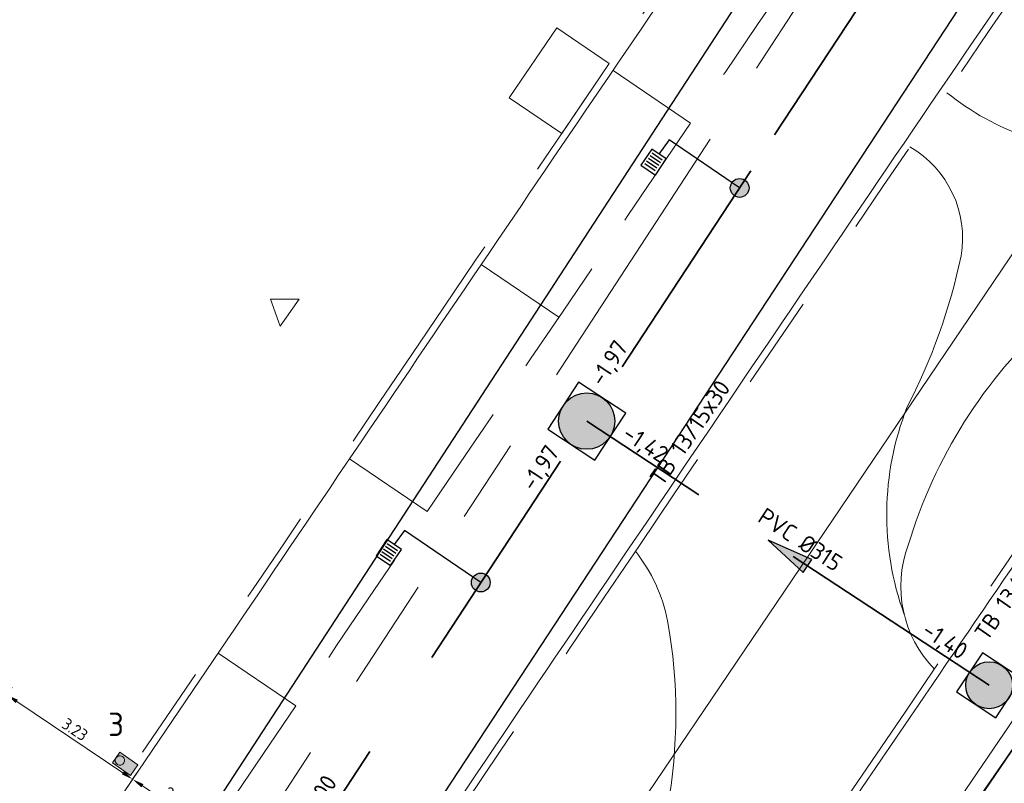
# Model space of a CAD drawing. Header units: metres. Extents: x 92403 to 95147, y 464428 to 465602.
# Tile 440 of 568: x 93240 to 93261, y 465078 to 465095. Entities that reach past the tile are written whole.
import ezdxf
from ezdxf.enums import TextEntityAlignment as Align

# ---------------------------------------------------------------- set-up
doc = ezdxf.new("R2010")
doc.units = ezdxf.units.M
for name, pattern in [('DASHED', [0.75, 0.5, -0.25]), ('RI-DRAINAGE', [19.2, 6, -1.8, 1.8, -1.8, 2.4, -1.8, 1.8, -1.8]), ('RI-GWA', [18.45, 6, -1.8, 1.75, -1.8, 1.75, -1.8, 1.75, -1.8]), ('RI-HWA', [7.4, 5, -2.4]), ('RI-HWA_KOLKAANSLUITING', [4.3, 2.5, -1.8]), ('VH-TROTTOIRBAND', [15, 5, -2, 2, -2, 2, -2])]:
    doc.linetypes.add(name, pattern=pattern)
doc.layers.get('0').update_dxf_attribs({"linetype": 'CONTINUOUS'})
doc.layers.get('Defpoints').update_dxf_attribs({"linetype": 'CONTINUOUS'})
for name, color, linetype, lineweight, true_color in [('B-OI-RI-GWA_TRANSPORTLEIDING-G', 7, 'RI-GWA', 18, 0xff8400), ('B-XX-KL-ET_LS_OV_LICHTMAST-S', 7, 'CONTINUOUS', 9, 0xff0026), ('N-OI-RI-DRAINAGE_DRAIN_PVC-G', 7, 'RI-DRAINAGE', 18, 0x00ff04), ('N-OI-RI-HWA_RIOOLPUT_INSPECTIEPUT-S', 7, 'CONTINUOUS', 25, 0x007bff), ('N-OI-RI-HWA_STROOMRICHTING-S', 7, 'CONTINUOUS', 25, 0x007bff), ('N-OI-RI-HWA_TRANSPORTLEIDING-G', 7, 'RI-HWA', 35, 0x007bff)]:
    doc.layers.add(name, color=color, linetype=linetype, lineweight=lineweight, true_color=true_color)
for name, color, linetype, lineweight in [('B-RO-OG-TOPOGRAFIE_BEBOUWING_ENTREE-S', 7, 'CONTINUOUS', 5), ('B-WE-RI-VOLSCHUIMEN-G', 130, 'RI-VOLSCHUIMEN', 18), ('B-WE-VH-VERHARDING_FUNDERING-G', 252, 'CONTINUOUS', 18), ('N-RO-GR-BEPLANTING_CULTUUR_PLANTVAK HEESTERS', 78, 'CONTINUOUS', 9), ('N-RO-GR-BEPLANTING_CULTUUR_PLANTVAK vaste planten', 58, 'CONTINUOUS', 9), ('N-RO-VH-KANTOPSLUITING_ELEMENT_STALENSTRIP-G', 7, 'CONTINUOUS', 9), ('N-RO-VW-MARKERING-G', 7, 'CONTINUOUS', 9), ('N-WE-GW-ONTGRAVING-V', 2, 'CONTINUOUS', 30), ('N-WE-IE-MEUBILAIR_WEGMEUBILAIR_LICHTMAST-T25', 7, 'CONTINUOUS', 25), ('N-WE-RI-HWA_HULPSTUK-S', 150, 'CONTINUOUS', 25), ('N-WE-RI-HWA_KOLK_STRAATKOLK-S', 150, 'CONTINUOUS', 25), ('N-WE-RI-HWA_KOLKAANSLUITING-G', 150, 'RI-HWA_KOLKAANSLUITING', 25), ('N-WE-VH-KANTOPSLUITING_TROTTOIRBAND-G', 7, 'VH-TROTTOIRBAND', 35), ('N-WE-VH-KANTOPSLUITING_TROTTOIRBAND_130 150-T18', 10, 'CONTINUOUS', 18), ('N-WE-VH-KANTOPSLUITING_VOORKANTBAND-G', 50, 'CONTINUOUS', 35), ('X-XX-AL-M', 7, 'CONTINUOUS', 18)]:
    doc.layers.add(name, color=color, linetype=linetype, lineweight=lineweight)
doc.styles.add('NLCS-ISO', font='NLCS-ISO.ttf')
doc.styles.add('NLCS-ISO-M100-T25', font='NLCS-ISO.ttf', dxfattribs={"height": 0.25})
doc.styles.add('NLCS-ISO-M200-T18', font='NLCS-ISO.ttf', dxfattribs={"height": 0.36})
doc.styles.add('NLCS-ISO-M200-T25', font='NLCS-ISO.ttf', dxfattribs={"height": 0.5})
doc.linetypes.add('RI-VOLSCHUIMEN', pattern='A,0,[50,NLCS.SHX,S=0.5,R=0,X=0,Y=0],4', length=4)
doc.dimstyles.new('NLCS-M100-T25-PIJL_L2_H1', dxfattribs={"dimscale": 0.1, "dimtxt": 2.5, "dimasz": 2.5, "dimexe": 2, "dimexo": 2, "dimgap": 0.7, "dimtad": 1, "dimzin": 0, "dimdsep": 46, "dimtxsty": 'NLCS-ISO-M100-T25', "dimcen": 0, "dimdle": 2, "dimclrd": 256, "dimclre": 256, "dimclrt": 256, "dimadec": 1, "dimazin": 0, "dimtfac": 1, "dimtdec": 3, "dimtofl": 0, "dimtmove": 0, "dimatfit": 3, "dimfxl": 2, "dimfxlon": 1, "dimtfillclr": 256, "dimtolj": 1, "dimtzin": 0, "dimlwd": -1, "dimlwe": -1, "dimarcsym": 0})

# ---------------------------------------------------------------- blocks, each defined once
blk = doc.blocks.new('lichtmast + lumia')
at = {"linetype": 'Continuous', "true_color": 0xffffff}
h = blk.add_hatch(color=7, dxfattribs=at)
h.dxf.hatch_style = 1
h.paths.add_polyline_path([(0.168, 0.014), (-0.144, 0.366), (-0.353, 0.18), (-0.041, -0.172)])
at = {"color": 18, "true_color": 0x000000}
blk.add_lwpolyline([(0.168, 0.014), (-0.144, 0.366), (-0.353, 0.18), (-0.041, -0.172)], close=True, dxfattribs=at)
at = {"color": 18, "linetype": 'Continuous', "true_color": 0x000000}
blk.add_lwpolyline([(0.101, 0, 1), (-0.101, 0, 1), (0.101, 0)], format="xyb", close=True, dxfattribs=at)
blk = doc.blocks.new('SRO-BEBOUWING_ENTREE')
blk.add_lwpolyline([(0, 0.35), (0, -0.35), (0.5, 0)], close=True)
blk = doc.blocks.new('*D20')
at = {"layer": 'Defpoints', "color": 0, "transparency": 16777216}
for p in [(93242.397, 465078.354), (93242.397, 465078.354), (93244.057, 465077.239)]:
    blk.add_point(p, dxfattribs=at)
at = {"layer": 'X-XX-AL-M', "transparency": 16777216}
for p, q in [((93242.397, 465078.354), (93242.286, 465078.188)), ((93243.85, 465077.378), (93242.605, 465078.215)), ((93244.057, 465077.239), (93243.946, 465077.073))]:
    blk.add_line(p, q, dxfattribs=at)
for points in [[(93242.628, 465078.25), (93242.581, 465078.18), (93242.397, 465078.354)], [(93243.873, 465077.413), (93243.826, 465077.344), (93244.057, 465077.239)]]:
    blk.add_solid(points, dxfattribs=at)
at = {"layer": 'X-XX-AL-M', "transparency": 16777216, "insert": (93243.336, 465077.959), "char_height": 0.25, "attachment_point": 5, "rotation": 326.1061, "style": 'NLCS-ISO-M100-T25'}
blk.add_mtext('\\A1;2.00', dxfattribs=at)
blk = doc.blocks.new('*D21')
at = {"layer": 'Defpoints', "color": 0, "transparency": 16777216}
for p in [(93239.719, 465080.154), (93239.719, 465080.154), (93242.397, 465078.354)]:
    blk.add_point(p, dxfattribs=at)
at = {"layer": 'X-XX-AL-M', "transparency": 16777216}
for p, q in [((93239.719, 465080.154), (93239.83, 465080.32)), ((93242.19, 465078.494), (93239.926, 465080.014)), ((93242.397, 465078.354), (93242.509, 465078.52))]:
    blk.add_line(p, q, dxfattribs=at)
for points in [[(93239.949, 465080.049), (93239.903, 465079.98), (93239.719, 465080.154)], [(93242.213, 465078.528), (93242.166, 465078.459), (93242.397, 465078.354)]]:
    blk.add_solid(points, dxfattribs=at)
at = {"layer": 'X-XX-AL-M', "transparency": 16777216, "insert": (93241.167, 465079.416), "char_height": 0.25, "attachment_point": 5, "rotation": 326.1061, "style": 'NLCS-ISO-M100-T25'}
blk.add_mtext('\\A1;3.23', dxfattribs=at)
blk = doc.blocks.new('STRAATKOLK 415X375')
at = {"layer": 'N-WE-RI-HWA_KOLK_STRAATKOLK-S', "flags": 128}
blk.add_lwpolyline([(-0.415, 0), (0, 0), (0, 0.375), (-0.415, 0.375)], close=True, dxfattribs=at)
for points in [[(-0.344, 0.055), (-0.344, 0.32)], [(-0.275, 0.055), (-0.275, 0.32)], [(-0.207, 0.055), (-0.207, 0.32)], [(-0.137, 0.055), (-0.137, 0.32)], [(-0.068, 0.055), (-0.068, 0.32)]]:
    blk.add_lwpolyline(points, dxfattribs=at)
blk = doc.blocks.new('*U262')
at = {"ltscale": 0.1}
blk.add_hatch(color=256, dxfattribs=at).paths.add_polyline_path([(2.5, 0), (-2.5, -0.83), (-2.5, 0.83)])
at = {"ltscale": 0.1, "flags": 128}
blk.add_lwpolyline([(2.5, 0), (-2.5, -0.83), (-2.5, 0.83)], close=True, dxfattribs=at)
at = {"ltscale": 0.1, "style": 'NLCS-ISO'}
for tag, p in [('BOBL', (-78.83, 0)), ('MAT', (-0.5, 0.5))]:
    blk.add_attdef(tag, text='', height=1.8, dxfattribs=at).set_placement(p, align=Align.BOTTOM_RIGHT)
for tag, p in [('DIA', (0.5, 0.5)), ('BOBR', (42.88, 0))]:
    blk.add_attdef(tag, text='', height=1.8, dxfattribs=at).set_placement(p, align=Align.BOTTOM_LEFT)
blk.add_attdef('JVA', text='', height=1.8, dxfattribs=at).set_placement((0, -1), align=Align.TOP_CENTER)
at = {"ltscale": 0.1, "style": 'NLCS-ISO', "flags": 1}
blk.add_attdef('PUTNR-L', text='', height=1.8, dxfattribs=at).set_placement((-0.82, -5.89), align=Align.BOTTOM_RIGHT)
blk.add_attdef('PUTNR-L', text='', height=1.8, dxfattribs=at).set_placement((1.95, -5.77), align=Align.BOTTOM_LEFT)
blk = doc.blocks.new('SRI-HULP_INLAAT_KOLK-SO')
h = blk.add_hatch(color=256)
edge = h.paths.add_edge_path()
edge.add_arc((0, 0), 1, 0, 360)
blk.add_circle((0, 0), 1)
blk = doc.blocks.new('N-SRI-PUT_HWA-SO')
h = blk.add_hatch(color=256)
h.dxf.hatch_style = 1
h.paths.add_polyline_path([(-2, 0, 1), (2, 0, 1)])
at = {"lineweight": -3, "flags": 128}
blk.add_lwpolyline([(-2, -2), (2, -2), (2, 2), (-2, 2)], close=True, dxfattribs=at)
at = {"lineweight": -3}
blk.add_circle((0, 0), 2, dxfattribs=at)
blk = doc.blocks.new('*U920')
at = {"ltscale": 0.1}
blk.add_hatch(color=256, dxfattribs=at).paths.add_polyline_path([(2.5, 0), (-2.5, -0.83), (-2.5, 0.83)])
at = {"ltscale": 0.1, "flags": 128}
blk.add_lwpolyline([(2.5, 0), (-2.5, -0.83), (-2.5, 0.83)], close=True, dxfattribs=at)
at = {"ltscale": 0.1, "style": 'NLCS-ISO'}
for tag, p in [('BOBL', (-60.63, 0)), ('MAT', (-0.5, 0.5))]:
    blk.add_attdef(tag, text='', height=1.8, dxfattribs=at).set_placement(p, align=Align.BOTTOM_RIGHT)
for tag, p in [('DIA', (0.5, 0.5)), ('BOBR', (23.5, 0))]:
    blk.add_attdef(tag, text='', height=1.8, dxfattribs=at).set_placement(p, align=Align.BOTTOM_LEFT)
blk.add_attdef('JVA', text='', height=1.8, dxfattribs=at).set_placement((0, -1), align=Align.TOP_CENTER)
at = {"ltscale": 0.1, "style": 'NLCS-ISO', "flags": 1}
blk.add_attdef('PUTNR-L', text='', height=1.8, dxfattribs=at).set_placement((-0.82, -5.89), align=Align.BOTTOM_RIGHT)
blk.add_attdef('PUTNR-L', text='', height=1.8, dxfattribs=at).set_placement((1.95, -5.77), align=Align.BOTTOM_LEFT)
blk = doc.blocks.new('*U921')
at = {"ltscale": 0.1}
blk.add_hatch(color=256, dxfattribs=at).paths.add_polyline_path([(-2.5, 0), (2.5, -0.83), (2.5, 0.83)])
at = {"ltscale": 0.1, "flags": 128}
blk.add_lwpolyline([(-2.5, 0), (2.5, -0.83), (2.5, 0.83)], close=True, dxfattribs=at)
at = {"ltscale": 0.1, "style": 'NLCS-ISO'}
for tag, p in [('BOBL', (-16.54, 0)), ('MAT', (-0.5, 0.5))]:
    blk.add_attdef(tag, text='', height=1.8, dxfattribs=at).set_placement(p, align=Align.BOTTOM_RIGHT)
for tag, p in [('DIA', (0.5, 0.5)), ('BOBR', (16.55, 0))]:
    blk.add_attdef(tag, text='', height=1.8, dxfattribs=at).set_placement(p, align=Align.BOTTOM_LEFT)
blk.add_attdef('JVA', text='', height=1.8, dxfattribs=at).set_placement((0, -1), align=Align.TOP_CENTER)
at = {"ltscale": 0.1, "style": 'NLCS-ISO', "flags": 1}
blk.add_attdef('PUTNR-L', text='', height=1.8, dxfattribs=at).set_placement((-0.82, -5.89), align=Align.BOTTOM_RIGHT)
blk.add_attdef('PUTNR-L', text='', height=1.8, dxfattribs=at).set_placement((1.95, -5.77), align=Align.BOTTOM_LEFT)

msp = doc.modelspace()

# ---------------------------------------------------------------- linework, layer by layer
at = {"layer": 'B-OI-RI-GWA_TRANSPORTLEIDING-G'}
msp.add_lwpolyline([(93446.043344, 465256.115521), (93414.928619, 465230.784301), (93385.545, 465207.335), (93345.02, 465172.545), (93309.939, 465138.03), (93281.489, 465106.16), (93272.55, 465095.75), (93246.12, 465056.88), (93231.409, 465035.78), (93221.1, 465020.839), (93190.047, 464975.644), (93154.17, 464931), (93110.8, 464886.38), (93068.919, 464854.632), (93060.958017, 464850.622994)], dxfattribs=at)
at = {"layer": 'B-WE-RI-VOLSCHUIMEN-G'}
msp.add_lwpolyline([(93063.79391, 464858.067854), (93085.815291, 464873.892955), (93110.438716, 464895.149627), (93150.607152, 464937.709527), (93167.824566, 464958.685428), (93187.119711, 464983.35655), (93228.287939, 465040.980003), (93267.040461, 465098.248488)], dxfattribs=at)
at = {"layer": 'B-WE-VH-VERHARDING_FUNDERING-G', "lineweight": 13, "flags": 128}
msp.add_lwpolyline([(93445.822371, 465256.386945), (93414.70897, 465231.056803), (93385.321779, 465207.604651), (93344.783003, 465172.802825), (93309.685451, 465138.27154), (93281.225658, 465106.390569), (93272.271639, 465095.963079), (93245.831721, 465057.078493), (93231.121404, 465035.979473), (93220.811724, 465021.037488), (93189.76596, 464975.853018), (93153.907518, 464931.232111), (93110.567471, 464886.642928), (93068.733035, 464854.930226), (93060.800581, 464850.935601)], dxfattribs=at)
at = {"layer": 'N-OI-RI-DRAINAGE_DRAIN_PVC-G', "flags": 128}
msp.add_lwpolyline([(93085.810838, 464868.712617), (93083.999667, 464867.318786), (93077.569115, 464875.204006), (93112.448972, 464904.002739), (93144.958362, 464937.716867), (93179.40523, 464980.983312), (93211.015025, 465025.284543), (93236.748188, 465064.451684), (93262.771855, 465104.36421), (93226.947519, 465135.184441), (93186.423425, 465165.431006), (93177.677718, 465156.184343), (93156.563325, 465121.91281), (93138.602154, 465091.157835)], dxfattribs=at)
at = {"layer": 'N-OI-RI-HWA_TRANSPORTLEIDING-G', "flags": 128}
for points in [[(93256.076869, 465092.085969), (93263.354364, 465103.175266)], [(93236.590047, 465062.392352), (93256.076869, 465092.085969)], [(93260.651212, 465080.35753), (93252.07398, 465085.98645)]]:
    msp.add_lwpolyline(points, dxfattribs=at)
at = {"layer": 'N-RO-GR-BEPLANTING_CULTUUR_PLANTVAK HEESTERS', "lineweight": 9, "flags": 128}
for points in [[(93259.484467, 465080.703887, -0.289434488), (93258.925593, 465083.34153, -0.136784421), (93261.99064, 465088.188795, 0.56317768), (93261.470665, 465092.025296, -0.08330864), (93259.750353, 465092.983395, 2.001941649)], [(93253.113347, 465083.211625, -0.119825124), (93253.798022, 465081.727608, -0.089731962), (93253.792676, 465077.726108, -0.110026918), (93251.081853, 465073.310893, -0.114358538), (93247.833679, 465071.456196, -0.167562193), (93245.185343, 465071.510776, -0.33623692)]]:
    msp.add_lwpolyline(points, format="xyb", dxfattribs=at)
at = {"layer": 'N-RO-GR-BEPLANTING_CULTUUR_PLANTVAK vaste planten', "lineweight": 9, "flags": 128}
msp.add_lwpolyline([(93258.841023, 465081.864313, -0.181821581), (93258.898859, 465086.274822, 0.067616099), (93260.053766, 465089.506943, 0.312931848), (93258.964124, 465091.828623, 0.785500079)], format="xyb", dxfattribs=at)
at = {"layer": 'N-RO-VH-KANTOPSLUITING_ELEMENT_STALENSTRIP-G', "color": 30, "flags": 128}
msp.add_lwpolyline([(93251.436205, 465094.362921), (93250.424384, 465092.874224), (93251.540634, 465092.115544), (93252.552455, 465093.604241)], close=True, dxfattribs=at)
at = {"layer": 'N-RO-VW-MARKERING-G', "linetype": 'DASHED', "ltscale": 5, "flags": 128}
msp.add_lwpolyline([(93240.259413, 465071.642535), (93246.054601, 465080.182328, -0.001065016), (93257.101539, 465096.466166)], format="xyb", dxfattribs=at)
for points in [[(93254.289166, 465092.33471), (93252.63526, 465093.459251)], [(93251.480051, 465088.198422), (93249.824928, 465089.321172)], [(93248.675415, 465084.059095), (93247.019078, 465085.180053)], [(93245.874645, 465079.917144), (93244.219723, 465081.040191)]]:
    msp.add_lwpolyline(points, dxfattribs=at)
at = {"layer": 'N-WE-GW-ONTGRAVING-V', "flags": 128}
for points in [[(93235.8278, 465065.054087), (93260.636204, 465103.102765), (93222.360636, 465135.132193), (93223.492871, 465136.39032), (93186.54994, 465163.963959), (93181.37815, 465158.495928), (93182.152484, 465157.39757), (93160.05693, 465122.058116), (93139.488098, 465087.416048), (93137.93326, 465085.924948), (93133.573785, 465090.470773)], [(93232.029531, 465036.861301), (93274.082718, 465097.711828), (93273.458882, 465098.321967), (93264.957167, 465102.336888), (93238.094925, 465061.404756)]]:
    msp.add_lwpolyline(points, dxfattribs=at)
at = {"layer": 'N-WE-RI-HWA_KOLKAANSLUITING-G', "flags": 128}
for points in [[(93255.33388, 465090.953818), (93253.833521, 465091.979783), (93253.614427, 465091.676618)], [(93249.816511, 465082.546564), (93248.191465, 465083.657792), (93247.97237, 465083.354627)]]:
    msp.add_lwpolyline(points, dxfattribs=at)
at = {"layer": 'N-WE-VH-KANTOPSLUITING_TROTTOIRBAND-G', "lineweight": 15, "flags": 128}
for points in [[(93259.048055, 465099.586089, 0.000174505), (93257.231062, 465096.922532, 0.000321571), (93257.230954, 465096.922373, -0.414971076), (93256.814236, 465096.843489), (93255.781236, 465097.547493, 0.414232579), (93255.15594, 465097.429038, 0.001048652), (93244.274187, 465081.38758), (93238.648829, 465073.098048, 0.414213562), (93238.768501, 465072.473005), (93239.802827, 465071.771101, -0.414213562), (93239.882608, 465071.354406), (93239.377237, 465070.609691, -0.414213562), (93238.960542, 465070.529909), (93237.926216, 465071.231813, 0.414213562), (93237.301173, 465071.112141), (93234.210351, 465066.557505, 0.001962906), (93221.178651, 465047.388732), (93220.772849, 465046.79437, 0.414213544), (93220.890751, 465046.168991), (93221.923086, 465045.464162, -0.414213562), (93222.001687, 465045.047242), (93217.193868, 465038.005424), (93214.055669, 465033.401228)], [(93226.354919, 465043.797284), (93226.392131, 465043.851787, -0.001965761), (93239.414918, 465063.007475), (93249.491215, 465077.855913, -0.001147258), (93261.383386, 465095.37951), (93262.673402, 465097.270251, -0.41500374), (93266.640239, 465098.013899), (93267.515758, 465097.413083, -0.420581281), (93268.217533, 465093.399996), (93267.034068, 465091.753172, 0.009037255), (93264.972411, 465088.726548, 0.001406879), (93255.205945, 465074.411323), (93243.019974, 465056.525366, 0.000436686), (93231.967765, 465040.221057), (93231.87242, 465040.080221)]]:
    msp.add_lwpolyline(points, format="xyb", dxfattribs=at)
at = {"layer": 'N-WE-VH-KANTOPSLUITING_VOORKANTBAND-G', "linetype": 'Continuous', "lineweight": 15, "flags": 128}
for points in [[(93259.171939, 465099.501516, 0.000174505), (93257.355006, 465096.838045, -0.414895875), (93256.729684, 465096.719591), (93255.696761, 465097.423541, 0.414232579), (93255.279897, 465097.344572, 0.001048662), (93244.398402, 465081.303492), (93238.772948, 465073.013819, 0.414213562), (93238.852729, 465072.597124), (93239.887055, 465071.89522, -0.414213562), (93240.006727, 465071.270177), (93239.501356, 465070.525462, -0.414213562), (93238.876314, 465070.40579), (93237.841987, 465071.107694, 0.414213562), (93237.425292, 465071.027913), (93234.33427, 465066.472981, 0.001962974), (93221.302781, 465047.304518), (93220.896729, 465046.709791, 0.414213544), (93220.97533, 465046.292871), (93222.007665, 465045.588042, -0.414213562), (93222.125567, 465044.962663), (93217.317748, 465037.920845), (93214.179616, 465033.316746)], [(93262.549494, 465097.35479, -0.41500374), (93266.725113, 465098.137578), (93267.600632, 465097.536762, -0.420581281), (93268.339342, 465093.31246), (93267.156187, 465091.666066, 0.009039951), (93265.097, 465088.643, 0.001407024), (93255.33, 465074.327)], [(93249.367, 465077.94, -0.001147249), (93261.259462, 465095.464025), (93262.549494, 465097.35479)]]:
    msp.add_lwpolyline(points, format="xyb", dxfattribs=at)

# ---------------------------------------------------------------- block references
at = {"layer": 'B-RO-OG-TOPOGRAFIE_BEBOUWING_ENTREE-S', "ltscale": 1, "rotation": 144.742040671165}
msp.add_blockref('SRO-BEBOUWING_ENTREE', (93245.745079, 465088.295975), dxfattribs=at)
at = {"layer": 'B-XX-KL-ET_LS_OV_LICHTMAST-S', "linetype": 'Continuous', "rotation": 193.4471433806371}
msp.add_blockref('lichtmast + lumia', (93242.12458, 465078.754179), dxfattribs=at)
at = {"layer": 'N-OI-RI-HWA_RIOOLPUT_INSPECTIEPUT-S', "rotation": 236.6921680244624}
for p, xscale, yscale, zscale in [((93252.07398, 465085.98645), 0.3, 0.3, 0.3), ((93260.651212, 465080.35753), 0.25, 0.25, 0.25)]:
    msp.add_blockref('N-SRI-PUT_HWA-SO', p, dxfattribs=dict(at, xscale=xscale, yscale=yscale, zscale=zscale))
at = {"layer": 'N-OI-RI-HWA_STROOMRICHTING-S'}
for name, p, xscale, yscale, zscale, rotation, values in [('*U920', (93259.715616, 465097.630617), 0.2, 0.2, 0.2, 56.72459224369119, {'MAT': 'BT', 'DIA': '%%C600', 'BOBL': '-1,97', 'BOBR': '-2,00'}), ('*U921', (93256.362596, 465083.17199), 0.1999999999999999, 0.1999999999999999, 0.1999999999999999, 326.7245922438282, {'MAT': 'PVC', 'DIA': '%%C315', 'BOBL': '-1,42', 'BOBR': '-1,40'}), ('*U262', (93246.333458, 465077.23916), 0.2, 0.2, 0.2, 56.72459224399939, {'MAT': 'BT', 'DIA': '%%C600', 'BOBL': '-1,95', 'BOBR': '-1,97'})]:
    msp.add_blockref(name, p, dxfattribs=dict(at, xscale=xscale, yscale=yscale, zscale=zscale, rotation=rotation)).add_auto_attribs(values)
at = {"layer": 'N-WE-RI-HWA_HULPSTUK-S', "xscale": 0.1999999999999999, "yscale": 0.1999999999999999, "zscale": 0.1999999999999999, "rotation": 323.9768080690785}
for p in [(93255.33388, 465090.953818), (93249.816511, 465082.546564)]:
    msp.add_blockref('SRI-HULP_INLAAT_KOLK-SO', p, dxfattribs=at)
at = {"layer": 'N-WE-RI-HWA_KOLK_STRAATKOLK-S', "rotation": 55.87629719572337}
for p in [(93253.769644, 465091.571434), (93248.127588, 465083.249443)]:
    msp.add_blockref('STRAATKOLK 415X375', p, dxfattribs=at)

# ---------------------------------------------------------------- texts
at = {"layer": 'N-WE-IE-MEUBILAIR_WEGMEUBILAIR_LICHTMAST-T25', "insert": (93241.875209, 465079.775199), "char_height": 0.5, "attachment_point": 1, "style": 'NLCS-ISO-M200-T25'}
msp.add_mtext_dynamic_manual_height_columns('3', width=3.78348824, gutter_width=6.25, heights=[0], dxfattribs=at)
at = {"layer": 'N-WE-VH-KANTOPSLUITING_TROTTOIRBAND_130 150-T18', "char_height": 0.36, "width": 4.66934953, "attachment_point": 1, "rotation": 55.2505062, "style": 'NLCS-ISO-M200-T18'}
for insert in [(93253.39124, 465084.783364), (93260.312946, 465081.48434)]:
    msp.add_mtext('TB 13/15x30', dxfattribs=dict(at, insert=insert))

# ---------------------------------------------------------------- dimensions: what is measured, and where the dimension line sits
at = {"layer": 'X-XX-AL-M'}
for p1, p2, picture, middle in [((93242.397071, 465078.35433), (93239.718696, 465080.153708), '*D21', (93241.166627, 465079.415883)), ((93244.057233, 465077.239006), (93242.397071, 465078.35433), '*D20', (93243.335895, 465077.958532))]:
    dim = msp.add_aligned_dim(p1=p1, p2=p2, distance=0, dimstyle='NLCS-M100-T25-PIJL_L2_H1', dxfattribs=at)
    dim.commit()
    dim.dimension.update_dxf_attribs({"geometry": picture, "text_midpoint": middle})

doc.saveas('drawing.dxf')
